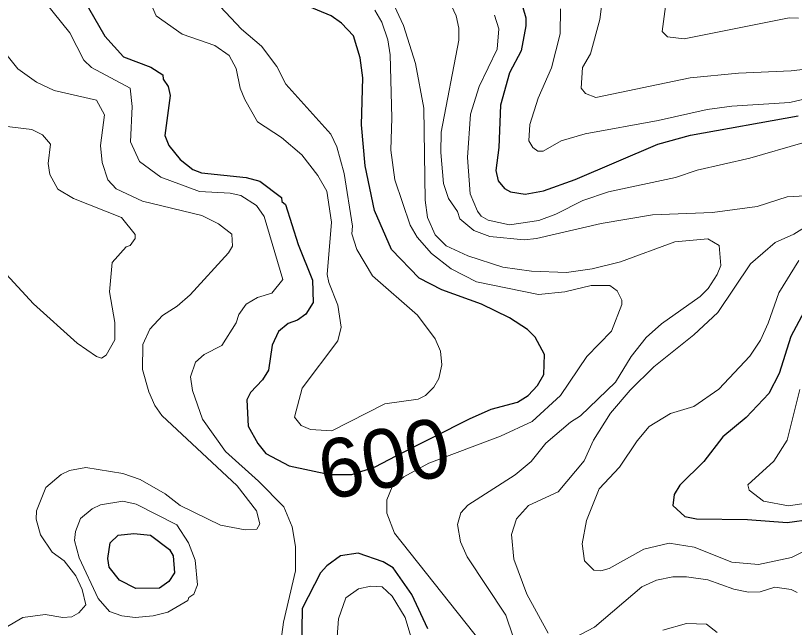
# Model space of a CAD drawing. Extents: x 673.3 to 698.5, y 6984.3 to 7012.3.
# Drawn here: x 684.423 to 685.48, y 6986.171 to 6987.001 of the extents above; entities that cross this region are included whole.
import ezdxf
from ezdxf.enums import TextEntityAlignment as Align

# ---------------------------------------------------------------- set-up
doc = ezdxf.new("R2010")
doc.units = 0
doc.header["$LTSCALE"] = 0.032
doc.layers.add('1', color=7, linetype='Continuous', lineweight=25)
doc.layers.add('2', color=7, linetype='Continuous', lineweight=13)
doc.layers.add('61', color=7, linetype='Continuous')

msp = doc.modelspace()

# ---------------------------------------------------------------- linework, layer by layer
at = {"layer": '1'}
for points in [[(685.034, 6987.1262), (685.0294, 6987.1244), (685.0277, 6987.1105), (685.0352, 6987.0894), (685.0945, 6987.0404), (685.1085, 6987.0231), (685.1154, 6986.9974), (685.1156, 6986.9867), (685.1091, 6986.953), (685.0934, 6986.9228), (685.0813, 6986.8791), (685.079, 6986.8215), (685.075, 6986.7903), (685.0778, 6986.7763), (685.0867, 6986.7659), (685.0947, 6986.7614), (685.1146, 6986.7583), (685.1395, 6986.7631), (685.1826, 6986.7782), (685.2949, 6986.8263), (685.3389, 6986.8386), (685.4854, 6986.8646)], [(684.522, 6987.0111), (684.5439, 6986.9726), (684.5695, 6986.9445), (684.6066, 6986.9307), (684.6227, 6986.9201), (684.6233, 6986.9146), (684.6302, 6986.9046), (684.6326, 6986.8924), (684.6254, 6986.8381), (684.631, 6986.8243), (684.6463, 6986.8054), (684.6635, 6986.7917), (684.6751, 6986.7875), (684.7359, 6986.7808), (684.7546, 6986.7761), (684.784, 6986.7539), (684.7842, 6986.7486), (684.7892, 6986.7443), (684.8064, 6986.6899), (684.8258, 6986.6419), (684.8271, 6986.6115), (684.817, 6986.5956), (684.8056, 6986.5873), (684.7929, 6986.5829), (684.7797, 6986.572), (684.7712, 6986.5537), (684.7662, 6986.5196), (684.7581, 6986.5066), (684.7418, 6986.4893), (684.737, 6986.4792), (684.7387, 6986.4436), (684.7517, 6986.4202), (684.7628, 6986.4063), (684.7942, 6986.3899), (684.8493, 6986.3782), (684.8793, 6986.3779), (684.911, 6986.3884), (684.9397, 6986.4034), (685.0391, 6986.4537), (685.0687, 6986.4666), (685.1043, 6986.4761), (685.1186, 6986.4851), (685.1312, 6986.4986), (685.1401, 6986.5137), (685.1409, 6986.5408), (685.1283, 6986.5644), (685.1178, 6986.5748), (685.0934, 6986.5905), (685.0556, 6986.6089), (685.0014, 6986.6287), (684.9707, 6986.6443), (684.933, 6986.6834), (684.9103, 6986.7364), (684.8975, 6986.7968), (684.8926, 6986.8524), (684.8941, 6986.9164), (684.8908, 6986.9432), (684.8817, 6986.973), (684.8653, 6986.9904), (684.8512, 6987.0002), (684.8013, 6987.0213)], [(685.497, 6986.606), (685.4755, 6986.5651), (685.4593, 6986.5149), (685.4454, 6986.4877), (685.4146, 6986.4553), (685.3828, 6986.4292), (685.3572, 6986.3955), (685.3247, 6986.3637), (685.3169, 6986.3511), (685.3152, 6986.3361), (685.3314, 6986.3212), (685.3471, 6986.3178), (685.4164, 6986.3168), (685.4701, 6986.3127), (685.5033, 6986.3174)], [(684.9824, 6986.1688), (684.9607, 6986.2152), (684.9354, 6986.2516), (684.922, 6986.2595), (684.888, 6986.2711), (684.8642, 6986.2678), (684.8454, 6986.2542), (684.8369, 6986.2448), (684.8119, 6986.1961), (684.8111, 6986.1393)]]:
    msp.add_lwpolyline(points, dxfattribs=at)
msp.add_lwpolyline([(684.5515, 6986.2851), (684.5623, 6986.2956), (684.5835, 6986.2979), (684.606, 6986.2956), (684.6321, 6986.2763), (684.6367, 6986.2678), (684.6385, 6986.2447), (684.631, 6986.2328), (684.6185, 6986.2239), (684.586, 6986.2235), (684.5641, 6986.2347), (684.5502, 6986.2523), (684.548, 6986.2641)], close=True, dxfattribs=at)
at = {"layer": '2'}
for points in [[(685.5194, 6987.3356), (685.4688, 6987.3255), (685.4405, 6987.3248), (685.4244, 6987.3196), (685.4114, 6987.3063), (685.3929, 6987.2568), (685.3664, 6987.2206), (685.3395, 6987.1956), (685.2993, 6987.1705), (685.245, 6987.1281), (685.245, 6987.1085), (685.2525, 6987.0999), (685.2831, 6987.0775), (685.2945, 6987.066), (685.2956, 6987.0594), (685.3036, 6987.0472), (685.3069, 6987.027), (685.3005, 6986.979), (685.3077, 6986.9717), (685.3305, 6986.969), (685.4732, 6986.9975), (685.4857, 6986.9971)], [(684.4515, 6987.0337), (684.4966, 6986.9771), (684.5158, 6986.94), (684.5259, 6986.93), (684.5785, 6986.9022), (684.5814, 6986.8774), (684.5789, 6986.8293), (684.5911, 6986.8029), (684.6199, 6986.7815), (684.6728, 6986.7622), (684.7144, 6986.7597), (684.7287, 6986.7564), (684.7501, 6986.743), (684.7604, 6986.7279), (684.7857, 6986.6427), (684.7707, 6986.6242), (684.7515, 6986.618), (684.736, 6986.6089), (684.7258, 6986.595), (684.7226, 6986.5837), (684.7027, 6986.553), (684.6791, 6986.5408), (684.6672, 6986.5304), (684.6604, 6986.5104), (684.6632, 6986.4918), (684.6767, 6986.453), (684.7081, 6986.409), (684.7529, 6986.3689), (684.7869, 6986.3343), (684.7984, 6986.3071), (684.8028, 6986.2803), (684.8028, 6986.2473), (684.7866, 6986.1777), (684.7832, 6986.151)], [(684.6058, 6987.0188), (684.6139, 6987.0002), (684.6492, 6986.9754), (684.6932, 6986.9599), (684.7127, 6986.9466), (684.7226, 6986.9289), (684.728, 6986.902), (684.734, 6986.8868), (684.7515, 6986.8567), (684.7841, 6986.8354), (684.8117, 6986.8118), (684.8331, 6986.7839), (684.8453, 6986.7623), (684.8518, 6986.7202), (684.8461, 6986.6492), (684.8481, 6986.6386), (684.8606, 6986.6077), (684.8647, 6986.5779), (684.8602, 6986.5595), (684.812, 6986.4953), (684.8014, 6986.4559), (684.8106, 6986.4443), (684.8232, 6986.4389), (684.8522, 6986.4372), (684.9242, 6986.4738), (684.9695, 6986.4803), (684.9793, 6986.4851), (684.9907, 6986.4966), (684.9975, 6986.5084), (685.0014, 6986.527), (684.9999, 6986.5452), (684.9925, 6986.5619), (684.9684, 6986.5944), (684.9076, 6986.6477), (684.8861, 6986.6834), (684.8795, 6986.7045), (684.8802, 6986.7149), (684.8688, 6986.7866), (684.859, 6986.8224), (684.851, 6986.8396), (684.7897, 6986.9074), (684.7775, 6986.9315), (684.7566, 6986.959), (684.7295, 6986.9821), (684.6861, 6987.0286)], [(685.5027, 6986.7564), (685.4701, 6986.7549), (685.4297, 6986.7416), (685.3691, 6986.7337), (685.2874, 6986.7303), (685.2178, 6986.7184), (685.13, 6986.698), (685.1134, 6986.6962), (685.0669, 6986.7008), (685.0451, 6986.7091), (685.0259, 6986.725), (685.0228, 6986.735), (685.0107, 6986.7523), (685.004, 6986.773), (685, 6986.815), (685.0008, 6986.8425), (685.0245, 6986.9671), (685.0244, 6986.9835), (685.021, 6987.0002), (685.0058, 6987.0338)], [(684.934, 6987.0203), (684.9493, 6986.9872), (684.9659, 6986.9358), (684.9772, 6986.875), (684.9788, 6986.7504), (684.982, 6986.7266), (684.9927, 6986.7033), (685.0073, 6986.6882), (685.0369, 6986.6749), (685.0845, 6986.6594), (685.1232, 6986.6538), (685.1708, 6986.6523), (685.2058, 6986.657), (685.2439, 6986.6665), (685.3177, 6986.6935), (685.3626, 6986.6979), (685.3779, 6986.6889), (685.3801, 6986.6614), (685.3754, 6986.6493), (685.3631, 6986.6302), (685.3523, 6986.6195), (685.2999, 6986.5825), (685.2789, 6986.5639), (685.2584, 6986.538), (685.2371, 6986.5035), (685.1899, 6986.4577), (685.1761, 6986.449), (685.1429, 6986.4206), (685.1226, 6986.3955), (685.101, 6986.3776), (685.0369, 6986.3364), (685.0274, 6986.3259), (685.0227, 6986.3104), (685.0267, 6986.2868), (685.036, 6986.2662), (685.0886, 6986.1872), (685.1089, 6986.1272)], [(684.9202, 6986.9916), (684.9105, 6987.0079)], [(685.1628, 6987.0097), (685.162, 6986.9758), (685.1505, 6986.9299), (685.1322, 6986.8886), (685.1212, 6986.853), (685.1197, 6986.8306), (685.1252, 6986.8218), (685.1319, 6986.8169), (685.1392, 6986.8169), (685.1636, 6986.8305), (685.1962, 6986.8403), (685.2953, 6986.8582), (685.3618, 6986.8731), (685.3952, 6986.8778), (685.4737, 6986.8827), (685.5393, 6986.898)], [(685.5376, 6986.9331), (685.4757, 6986.9259), (685.4041, 6986.9225), (685.3386, 6986.9162), (685.2105, 6986.8893), (685.1964, 6986.8948), (685.1905, 6986.9023), (685.1927, 6986.9302), (685.2035, 6986.9489), (685.216, 6986.9955), (685.2182, 6987.013)], [(685.0731, 6987.001), (685.0788, 6986.9826), (685.0766, 6986.9549), (685.0521, 6986.9044), (685.0403, 6986.867), (685.0365, 6986.8082), (685.0402, 6986.7589), (685.0499, 6986.7351), (685.055, 6986.7283), (685.0645, 6986.723), (685.0934, 6986.7166), (685.1332, 6986.7227), (685.1561, 6986.731), (685.1929, 6986.7499), (685.2277, 6986.7615), (685.3186, 6986.7809), (685.3483, 6986.7908), (685.4196, 6986.807)], [(685.0553, 6986.1497), (684.9371, 6986.2982), (684.9267, 6986.3256), (684.9267, 6986.3438), (684.934, 6986.3615), (684.9499, 6986.375), (684.984, 6986.3935), (685.0811, 6986.4301), (685.1243, 6986.4501), (685.1627, 6986.485), (685.1985, 6986.5382), (685.2319, 6986.5725), (685.2458, 6986.6087), (685.2458, 6986.6147), (685.2395, 6986.6273), (685.2298, 6986.6343), (685.2041, 6986.6344), (685.1686, 6986.6258), (685.1328, 6986.6222), (685.0486, 6986.6393), (685.0143, 6986.6569), (684.9873, 6986.678), (684.9681, 6986.7002), (684.9585, 6986.7163), (684.9378, 6986.7778), (684.9324, 6986.8182), (684.9339, 6986.8621), (684.9316, 6986.9476), (684.9282, 6986.9677), (684.9202, 6986.9916)], [(684.4086, 6986.17), (684.4326, 6986.184), (684.4632, 6986.1879), (684.4871, 6986.184), (684.4991, 6986.1848), (684.5086, 6986.1903), (684.5184, 6986.2012), (684.5135, 6986.222), (684.5049, 6986.2407), (684.489, 6986.2608), (684.4725, 6986.2726), (684.4568, 6986.2962), (684.4511, 6986.3173), (684.4514, 6986.3287), (684.4639, 6986.3603), (684.485, 6986.378), (684.496, 6986.3834), (684.5182, 6986.3875), (684.5685, 6986.3795), (684.5922, 6986.3711), (684.6261, 6986.3516), (684.6463, 6986.3359), (684.701, 6986.3092), (684.7346, 6986.3029), (684.7504, 6986.3037), (684.7546, 6986.3113), (684.7499, 6986.3289), (684.7236, 6986.3626), (684.6216, 6986.4582), (684.6121, 6986.4718), (684.604, 6986.4901), (684.5952, 6986.5205), (684.5959, 6986.5546), (684.6051, 6986.575), (684.6223, 6986.5939), (684.6422, 6986.6064), (684.6598, 6986.6217), (684.712, 6986.6786), (684.7173, 6986.6879), (684.7165, 6986.7041), (684.6984, 6986.7183), (684.6756, 6986.7293), (684.5952, 6986.7488), (684.5594, 6986.7656), (684.5484, 6986.7776), (684.5406, 6986.8012), (684.5382, 6986.8246), (684.5438, 6986.8661), (684.5326, 6986.8857), (684.4752, 6986.8988), (684.4513, 6986.9105), (684.4258, 6986.9282), (684.4003, 6986.96)], [(684.3919, 6986.8525), (684.445, 6986.846), (684.4596, 6986.839), (684.4705, 6986.8263), (684.4674, 6986.7999), (684.4693, 6986.7851), (684.4804, 6986.7652), (684.5016, 6986.7527), (684.5669, 6986.7267), (684.5852, 6986.7038), (684.5854, 6986.6981), (684.5786, 6986.6886), (684.5731, 6986.687), (684.5541, 6986.6655), (684.5504, 6986.626), (684.5578, 6986.5844), (684.5578, 6986.5609), (684.5461, 6986.5399), (684.5398, 6986.5359), (684.533, 6986.5379), (684.5066, 6986.5561), (684.4472, 6986.6096), (684.3938, 6986.6671)], [(685.4196, 6986.807), (685.4916, 6986.8282)], [(685.1461, 6986.1628), (685.1169, 6986.2155), (685.0994, 6986.2631), (685.0961, 6986.2966), (685.103, 6986.3177), (685.119, 6986.3361), (685.1595, 6986.3544), (685.1946, 6986.3966), (685.2074, 6986.4248), (685.2307, 6986.4614), (685.257, 6986.4923), (685.2895, 6986.524), (685.3438, 6986.5677), (685.3764, 6986.598), (685.4206, 6986.6639), (685.4541, 6986.6928), (685.4794, 6986.7042), (685.5192, 6986.7288)], [(685.4863, 6986.6684), (685.459, 6986.6247), (685.4446, 6986.5833), (685.4339, 6986.5603), (685.4197, 6986.5385), (685.3776, 6986.494), (685.3438, 6986.4703), (685.3119, 6986.4608), (685.2828, 6986.4431), (685.2666, 6986.4239), (685.2428, 6986.3878), (685.2152, 6986.3585), (685.1981, 6986.3158), (685.1922, 6986.2839), (685.1953, 6986.2608), (685.208, 6986.2482), (685.2174, 6986.2475), (685.2285, 6986.2507), (685.2758, 6986.2766), (685.3102, 6986.2849), (685.3442, 6986.2793), (685.3954, 6986.2591), (685.4313, 6986.2557), (685.4761, 6986.2652), (685.5254, 6986.2898)], [(685.4877, 6986.4932), (685.4704, 6986.4245), (685.4524, 6986.3961), (685.417, 6986.3641), (685.4185, 6986.3569), (685.4383, 6986.342), (685.4719, 6986.3356), (685.5018, 6986.3401)], [(685.4838, 6986.2179), (685.4756, 6986.2222), (685.4537, 6986.2253), (685.4337, 6986.2189), (685.418, 6986.2182), (685.3979, 6986.2223), (685.3626, 6986.2352), (685.3336, 6986.2393), (685.3149, 6986.2393), (685.2929, 6986.2346), (685.2728, 6986.2254), (685.2086, 6986.1711), (685.1822, 6986.1568)], [(684.9634, 6986.1446), (684.9517, 6986.1842), (684.9341, 6986.213), (684.9206, 6986.2254), (684.9053, 6986.2263), (684.8883, 6986.223), (684.8712, 6986.2106), (684.8614, 6986.1823), (684.8575, 6986.1332)], [(685.3015, 6986.1666), (685.3337, 6986.1757), (685.3608, 6986.1748), (685.3752, 6986.1636)]]:
    msp.add_lwpolyline(points, dxfattribs=at)
msp.add_lwpolyline([(684.6701, 6986.2283), (684.6668, 6986.2618), (684.6577, 6986.2852), (684.6418, 6986.3098), (684.5865, 6986.3377), (684.5687, 6986.342), (684.5382, 6986.337), (684.5268, 6986.3313), (684.5109, 6986.3183), (684.5043, 6986.3008), (684.5031, 6986.2883), (684.5093, 6986.2649), (684.5351, 6986.2098), (684.5504, 6986.1923), (684.5673, 6986.1864), (684.5853, 6986.184), (684.6096, 6986.1863), (684.6295, 6986.1913), (684.6569, 6986.2069), (684.6582, 6986.2111), (684.6651, 6986.2158)], close=True, dxfattribs=at)

# ---------------------------------------------------------------- texts
at = {"layer": '61'}
msp.add_text('600', height=0.08, rotation=11.86, dxfattribs=at).set_placement((684.931, 6986.3607), align=Align.CENTER)

doc.saveas('drawing.dxf')
